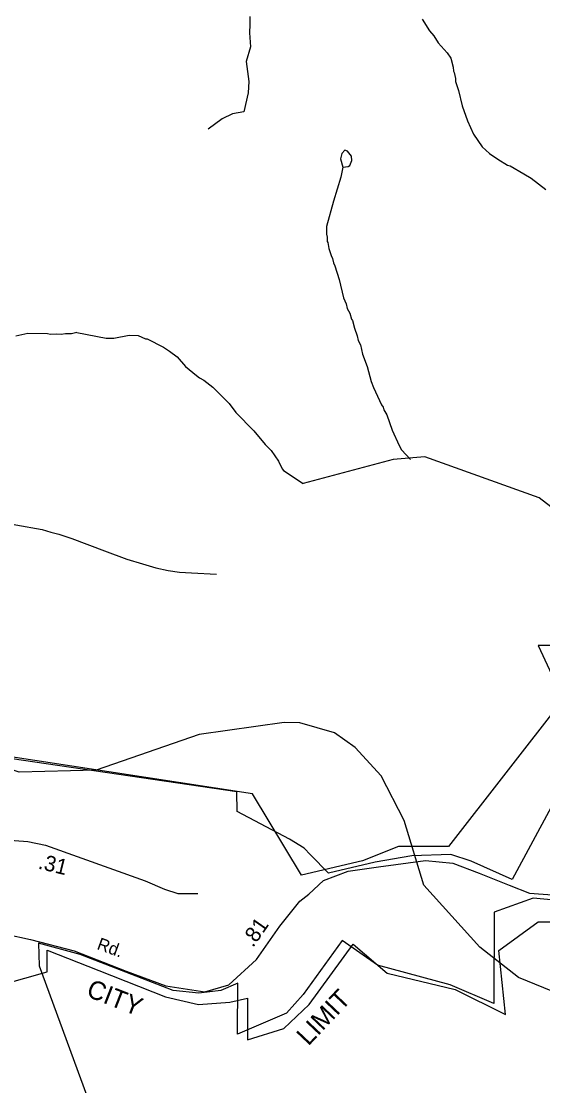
# Model space of a CAD drawing. Extents: x 1551653 to 1702041, y 811336 to 920032.
# Drawn here: x 1592912 to 1595676, y 894462 to 900100 of the extents above; entities that cross this region are included whole.
import ezdxf

# ---------------------------------------------------------------- set-up
doc = ezdxf.new("R2010")
doc.units = 0
for name, color, linetype in [('Old_Level_11', 7, 'Continuous'), ('Old_Level_17', 7, 'Continuous'), ('Old_Level_19', 7, 'Continuous'), ('Old_Level_32', 7, 'Continuous'), ('Old_Level_48', 7, 'Continuous'), ('Old_Level_49', 7, 'Continuous'), ('Old_Level_59', 7, 'Continuous'), ('Old_Level_62', 7, 'Continuous')]:
    doc.layers.add(name, color=color, linetype=linetype)

msp = doc.modelspace()

# ---------------------------------------------------------------- linework, layer by layer
at = {"layer": 'Old_Level_32'}
for points in [[(1594123.975, 900125.965), (1594123.975, 900084.122), (1594121.515, 900039.817), (1594126.228, 899965.692), (1594104.089, 899886.928), (1594118.123, 899781.958), (1594114.749, 899721.171), (1594091.13, 899619.86), (1594030.394, 899610.066), (1593976.408, 899583.05), (1593902.091, 899529.496)], [(1590410.426, 897662.722), (1591748.556, 897678.537), (1591790.655, 897681.838), (1591821.791, 897679.624), (1591849.691, 897671.225), (1591907.311, 897644.447), (1591941.738, 897621.815), (1592008.72, 897598.28), (1592083.888, 897583.465), (1592708.216, 897470.207), (1592883.714, 897433.606), (1593023.314, 897407.605), (1593068.515, 897394.363), (1593110.316, 897383.664), (1593179.477, 897361.031), (1593352.014, 897294.607), (1593471.413, 897251.005), (1593554.914, 897225.706), (1593624.714, 897204.705), (1593690.514, 897191.707), (1593750.612, 897182.908), (1593814.513, 897178.006), (1593946.514, 897171.907)], [(1592255.235, 895805.87), (1592945.828, 895755.882), (1593039.866, 895735.298), (1593568.831, 895547.108), (1593671.686, 895503), (1593742.214, 895479.477), (1593848.008, 895479.477)], [(1592253.432, 895347.417), (1592352.629, 895349.949), (1592491.211, 895335.724), (1592700.86, 895293.047), (1592960.256, 895236.144), (1593191.226, 895175.684), (1593468.389, 895068.991), (1593678.039, 894990.749), (1593884.134, 894958.741), (1594011.072, 894995.159), (1594157.744, 895129.45), (1594282.112, 895307.272), (1594388.713, 895438.86), (1594435.204, 895476.776), (1594513.081, 895549.11), (1594644.556, 895598.9), (1594804.459, 895620.238), (1595054.077, 895655.327), (1595199.765, 895641.101), (1595338.347, 895587.755), (1595498.249, 895523.739), (1595604.85, 895481.062), (1595750.538, 895470.393)]]:
    msp.add_lwpolyline(points, dxfattribs=at)
at = {"layer": 'Old_Level_48'}
for points in [[(1596582.968, 896793.709), (1595651.653, 896793.709), (1595784.698, 896508.457), (1595176.492, 895728.768), (1594910.402, 895728.768), (1594720.337, 895652.701), (1594397.228, 895576.634), (1594137.285, 896007.332)], [(1594137.285, 896007.332), (1591654.101, 896388.18)], [(1590919.965, 894367.983), (1590948.16, 894575.906), (1591411.57, 894800.913), (1591567.169, 894586.915), (1591571.005, 894646.956), (1593049.223, 895065.231), (1593049.223, 895178.818), (1593322.907, 895071.914), (1593676.694, 894931.601), (1593850.25, 894891.511), (1594017.131, 894904.874), (1594110.584, 894924.919), (1594110.584, 894704.427), (1594304.166, 894764.562), (1594437.67, 894891.511), (1594671.303, 895212.226), (1594851.534, 895058.55), (1595211.996, 894971.69), (1595479.005, 894838.059), (1595442.581, 895177.282), (1595651.653, 895329.416), (1596050.788, 895329.416)]]:
    msp.add_lwpolyline(points, dxfattribs=at)
at = {"layer": 'Old_Level_49'}
for points in [[(1596036.014, 896522.978), (1595513.952, 895554.824), (1595296.494, 895650.686), (1595188.299, 895685.604), (1594982.099, 895680.027), (1594787.045, 895646.561), (1594539.647, 895587.018), (1594444.935, 895685.196), (1594411.175, 895719.929), (1594333.871, 895768.219), (1594055.416, 895914.998), (1594053.468, 896018.55)], [(1594053.468, 896018.55), (1591657.865, 896370.291)], [(1595793.633, 895438.933), (1595624.372, 895454.451), (1595419.013, 895381.453), (1595416.45, 894897.017), (1595185.458, 894995.545), (1594799.038, 895101.044), (1594612.953, 895230.74), (1594406.443, 894945.225), (1594316.9, 894845.27), (1594058.39, 894734.719), (1594058.8, 895004.054), (1593969.062, 894965.906), (1593851.967, 894952.119), (1593717.653, 894965.906), (1593224.697, 895155.827), (1593002.474, 895216.488), (1593006.985, 895097.046), (1593445.284, 893902.412)]]:
    msp.add_lwpolyline(points, dxfattribs=at)
at = {"layer": 'Old_Level_59'}
for points in [[(1596212.564, 896767.4), (1596162.634, 896784.829), (1595925.594, 897098.149), (1595836.601, 897372.406), (1595763.603, 897492.156), (1595656.566, 897576.433), (1595050.637, 897792.25), (1594883.622, 897779.229), (1594406.363, 897650.969)], [(1594388.831, 896384.158), (1594305.58, 896385.9), (1593854.568, 896322.847), (1593309.539, 896133.584), (1592900.563, 896122.203), (1592610.619, 896216.733), (1592411.616, 896345.608), (1592264.274, 896497.216), (1592141.766, 896573.18), (1591865.07, 896522.486), (1591670.655, 896573.129), (1591588.537, 896752.226)], [(1595937.589, 894895.172), (1595862.643, 894906.552), (1595547.58, 895034.402), (1595341.606, 895196.086), (1595045.613, 895523.862), (1594941.651, 895867.426), (1594819.645, 896102.929), (1594680.62, 896253.539), (1594572.558, 896331.254), (1594388.831, 896384.158)]]:
    msp.add_lwpolyline(points, dxfattribs=at)
at = {"layer": 'Old_Level_62'}
for points in [[(1595037.206, 900112.107), (1595076.166, 900049.464), (1595097.696, 900023.012), (1595121.072, 899986.615), (1595168.234, 899933.917), (1595187.817, 899905.517), (1595201.042, 899857.33), (1595202.683, 899835.287), (1595206.579, 899829.238), (1595214.063, 899797.147), (1595213.756, 899781.153), (1595229.032, 899732.863), (1595247.692, 899652.585), (1595276.399, 899572.102), (1595309.31, 899501.564), (1595354.216, 899434.82), (1595393.586, 899400.064), (1595437.057, 899369.408), (1595488.525, 899338.548), (1595502.469, 899334.242), (1595575.775, 899293.026), (1595613.402, 899268.42), (1595692.45, 899209.058)], [(1594616.849, 899327.578), (1594644.839, 899330.756), (1594652.938, 899336.6), (1594663.293, 899362.437), (1594661.755, 899386.428), (1594640.122, 899412.777), (1594626.281, 899417.083), (1594609.98, 899399.346), (1594603.521, 899371.459), (1594616.849, 899327.578)], [(1594616.849, 899327.578), (1594605.981, 899275.392), (1594565.996, 899148.055), (1594529.804, 899012.72), (1594529.189, 898972.735), (1594532.88, 898956.638), (1594532.573, 898934.595), (1594536.469, 898928.546), (1594541.902, 898896.456), (1594553.385, 898860.264), (1594561.075, 898844.167), (1594566.714, 898820.074), (1594574.403, 898803.977), (1594597.267, 898731.594), (1594619.72, 898635.219), (1594633.253, 898602.924), (1594638.79, 898578.83), (1594652.426, 898554.531), (1594661.858, 898522.441), (1594667.804, 898514.444), (1594677.134, 898474.253), (1594692.513, 898433.858), (1594698.05, 898409.662), (1594709.738, 898385.466), (1594720.913, 898336.971), (1594745.827, 898272.38), (1594766.537, 898192.409), (1594778.02, 898160.524), (1594820.568, 898067.84), (1594830.308, 898055.64), (1594834.102, 898041.594), (1594849.686, 898015.347), (1594878.393, 897934.864), (1594915.097, 897852.228), (1594926.683, 897830.082), (1594975.485, 897779.639)], [(1593206.603, 898451.903), (1593178.716, 898443.803), (1593146.728, 898444.213), (1593122.737, 898440.522), (1593098.746, 898442.88), (1593066.655, 898441.24), (1593050.764, 898445.444), (1592946.802, 898446.776), (1592882.518, 898431.603)], [(1593206.603, 898451.903), (1593362.443, 898421.453), (1593402.428, 898420.94), (1593482.706, 898437.857), (1593530.688, 898435.294), (1593570.468, 898418.787), (1593578.465, 898418.684), (1593665.92, 898373.573), (1593697.703, 898353.17), (1593737.278, 898322.617), (1593782.697, 898272.072), (1593840.112, 898223.27), (1593855.901, 898211.069), (1593879.789, 898198.766), (1593927.361, 898162.164), (1594014.303, 898075.017), (1594049.777, 898028.573), (1594144.614, 897931.378), (1594203.669, 897858.585), (1594235.35, 897826.186), (1594274.617, 897769.694), (1594294.097, 897729.402), (1594301.992, 897721.302), (1594406.363, 897650.969)]]:
    msp.add_lwpolyline(points, dxfattribs=at)

# ---------------------------------------------------------------- texts
at = {"layer": 'Old_Level_11'}
msp.add_text('Rd.', height=65.6167, rotation=339.953722, dxfattribs=at).set_placement((1593308.405, 895186.558))
at = {"layer": 'Old_Level_17'}
for s, rotation, p in [('.31', 346.193583, (1592997.12, 895612.771)), ('.81', 55.031169, (1594139.792, 895190.169))]:
    msp.add_text(s, height=82.0208, rotation=rotation, dxfattribs=at).set_placement(p)
at = {"layer": 'Old_Level_19'}
for s, rotation, p in [('CITY', 338.694628, (1593250.906, 894937.212)), ('LIMIT', 46.594092, (1594432.974, 894668.955))]:
    msp.add_text(s, height=98.425, rotation=rotation, dxfattribs=at).set_placement(p)

doc.saveas('drawing.dxf')
